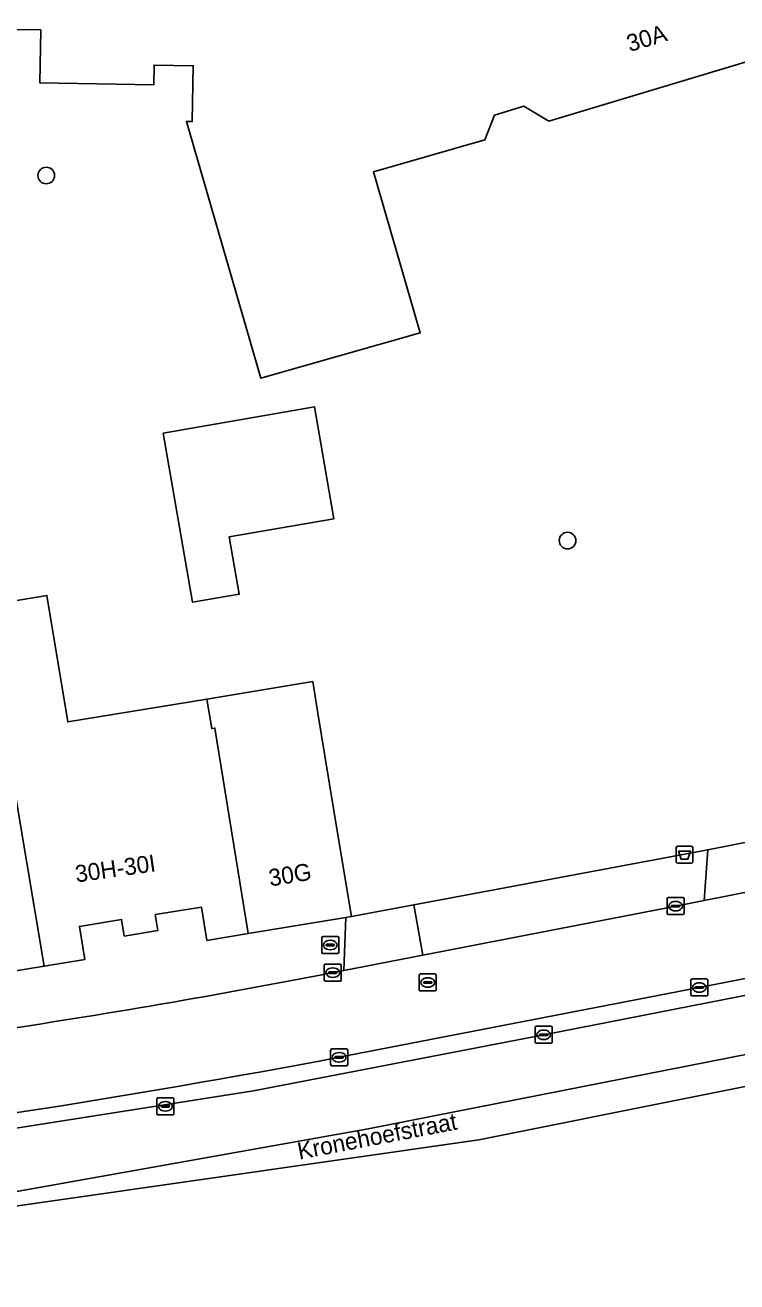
# Model space of a CAD drawing. Extents: x 160023 to 161302, y 384750 to 385707.
# Drawn here: x 160645.8 to 160687.7, y 384806.1 to 384880 of the extents above; entities that cross this region are included whole.
import ezdxf

# ---------------------------------------------------------------- set-up
doc = ezdxf.new("R2010")
doc.units = 0
for name, color, linetype in [('IMGEO_Afvalbak', 7, 'Continuous'), ('IMGEO_Boom', 7, 'Continuous'), ('IMGEO_Brandkraan', 7, 'Continuous'), ('IMGEO_Erf', 7, 'Continuous'), ('IMGEO_Kolk', 7, 'Continuous'), ('IMGEO_Openbare_ruimte_label', 7, 'Continuous'), ('IMGEO_Pand', 7, 'Continuous'), ('IMGEO_Pand_nummerreeks', 7, 'Continuous'), ('IMGEO_Rijbaan_lokaal_open', 7, 'Continuous'), ('IMGEO_Rijbaan_regionaal_gesloten', 7, 'Continuous'), ('IMGEO_Rioolput', 7, 'Continuous'), ('IMGEO_Verkeerseiland_open', 7, 'Continuous'), ('IMGEO_Voetpad_open', 7, 'Continuous')]:
    doc.layers.add(name, color=color, linetype=linetype)

msp = doc.modelspace()

# ---------------------------------------------------------------- linework, layer by layer
at = {"layer": 'IMGEO_Afvalbak'}
for p, q in [((160684.13, 384830.824), (160684.13, 384831.624)), ((160684.13, 384831.624), (160684.13, 384830.824)), ((160684.23, 384831.724), (160685.02, 384831.724)), ((160685.02, 384831.724), (160684.23, 384831.724)), ((160685.12, 384831.624), (160685.12, 384830.824)), ((160685.12, 384830.824), (160685.12, 384831.624)), ((160685.02, 384830.724), (160684.23, 384830.724)), ((160684.23, 384830.724), (160685.02, 384830.724))]:
    msp.add_line(p, q, dxfattribs=at)
msp.add_lwpolyline([(160684.273, 384831.438), (160684.977, 384831.438), (160684.828, 384830.968), (160684.422, 384830.968), (160684.273, 384831.438)], dxfattribs=at)
for centre, start, end in [((160684.23, 384831.624), 90, 180), ((160684.23, 384831.624), 90, 180), ((160685.02, 384831.624), 0, 90), ((160685.02, 384831.624), 360, 90), ((160684.23, 384830.824), 180, 270), ((160684.23, 384830.824), 180, 270), ((160685.02, 384830.824), 270, 0), ((160685.02, 384830.824), 270, 0)]:
    msp.add_arc(centre, 0.1, start, end, dxfattribs=at)
at = {"layer": 'IMGEO_Boom'}
for centre in [(160647.078, 384871.187), (160677.743, 384849.707)]:
    msp.add_circle(centre, 0.489, dxfattribs=at)
at = {"layer": 'IMGEO_Brandkraan'}
for p, q in [((160663.283, 384825.487), (160663.283, 384826.339)), ((160663.358, 384826.413), (160664.21, 384826.413)), ((160663.585, 384825.956), (160663.983, 384825.956)), ((160663.771, 384826.193), (160663.796, 384826.193)), ((160664.284, 384826.339), (160664.284, 384825.487)), ((160664.21, 384825.413), (160663.358, 384825.413)), ((160663.542, 384825.907), (160663.542, 384825.919)), ((160663.98, 384825.87), (160663.582, 384825.87)), ((160663.794, 384825.633), (160663.769, 384825.633)), ((160664.026, 384825.919), (160664.026, 384825.907))]:
    msp.add_line(p, q, dxfattribs=at)
for points in [[(160663.283, 384825.487), (160663.283, 384826.339)], [(160663.358, 384826.413), (160664.21, 384826.413)], [(160664.284, 384826.339), (160664.284, 384825.487)], [(160664.21, 384825.413), (160663.358, 384825.413)]]:
    msp.add_lwpolyline(points, dxfattribs=at)
for centre, radius, start, end in [((160663.36, 384826.337), 0.0765, 91.55205, 178.44795), ((160663.36, 384826.337), 0.0765, 91.55205, 178.44795), ((160663.582, 384825.916), 0.0403, 85.87752, 175.75265), ((160663.987, 384825.918), 0.0386, 1.73085, 96.63898), ((160664.208, 384826.337), 0.0765, 1.55205, 88.44795), ((160664.208, 384826.337), 0.0765, 1.55205, 88.44795), ((160663.36, 384825.489), 0.0765, 181.55205, 268.44795), ((160663.36, 384825.489), 0.0765, 181.55205, 268.44795), ((160663.579, 384825.906), 0.0366, 178.93798, 274.71019), ((160663.983, 384825.913), 0.043, 264.86636, 352.45326), ((160664.208, 384825.489), 0.0765, 271.55205, 358.44795), ((160664.208, 384825.489), 0.0765, 271.55205, 358.44795)]:
    msp.add_arc(centre, radius, start, end, dxfattribs=at)
for centre, major_axis, ratio, start_param, end_param in [((160663.77, 384825.913), (-0.387, 0.002), 0.722429, 4.712389, 7.853982), ((160663.795, 384825.913), (-0.39, 0.002), 0.717154, 1.570796, 4.712389)]:
    msp.add_ellipse(centre, major_axis=major_axis, ratio=ratio, start_param=start_param, end_param=end_param, dxfattribs=at)
at = {"layer": 'IMGEO_Erf'}
for points in [[(160643.439, 384845.877), (160647.112, 384846.482), (160648.336, 384839.039), (160656.523, 384840.386), (160662.753, 384841.411), (160663.04, 384839.668), (160664.216, 384832.522), (160665.028, 384827.588), (160668.697, 384828.274), (160685.997, 384831.51), (160688.873, 384832.079), (160725.101, 384839.252), (160726.805, 384840.714), (160727.222, 384842.842), (160717.436, 384890.143)], [(160690.207, 384878.46), (160676.633, 384874.384), (160675.165, 384875.265), (160673.45, 384874.734), (160672.885, 384873.287), (160666.333, 384871.403), (160669.067, 384861.926), (160659.692, 384859.26), (160655.32, 384874.367), (160655.669, 384874.361), (160655.723, 384877.64), (160653.423, 384877.678), (160653.403, 384876.518), (160646.703, 384876.629), (160646.755, 384879.748), (160641.035, 384879.843)]]:
    msp.add_lwpolyline(points, dxfattribs=at)
msp.add_lwpolyline([(160663.992, 384850.993), (160657.845, 384849.928), (160658.43, 384846.552), (160655.685, 384846.077), (160653.959, 384856.036), (160662.851, 384857.577)], close=True, dxfattribs=at)
at = {"layer": 'IMGEO_Kolk'}
for p, q in [((160683.598, 384827.777), (160683.598, 384828.629)), ((160683.673, 384828.703), (160684.525, 384828.703)), ((160683.857, 384828.197), (160683.857, 384828.209)), ((160684.295, 384828.16), (160683.897, 384828.16)), ((160683.9, 384828.246), (160684.298, 384828.246)), ((160684.086, 384828.483), (160684.111, 384828.483)), ((160684.341, 384828.209), (160684.341, 384828.197)), ((160684.599, 384828.629), (160684.599, 384827.777)), ((160684.525, 384827.703), (160683.673, 384827.703)), ((160684.109, 384827.923), (160684.084, 384827.923)), ((160663.43, 384823.865), (160663.43, 384824.717)), ((160663.505, 384824.791), (160664.357, 384824.791)), ((160663.918, 384824.571), (160663.943, 384824.571)), ((160664.431, 384824.717), (160664.431, 384823.865)), ((160664.357, 384823.791), (160663.505, 384823.791)), ((160663.689, 384824.285), (160663.689, 384824.297)), ((160664.127, 384824.248), (160663.729, 384824.248)), ((160663.732, 384824.334), (160664.13, 384824.334)), ((160663.941, 384824.011), (160663.916, 384824.011)), ((160664.173, 384824.297), (160664.173, 384824.285)), ((160684.993, 384822.991), (160684.993, 384823.843)), ((160685.068, 384823.917), (160685.92, 384823.917)), ((160685.994, 384823.843), (160685.994, 384822.991)), ((160685.252, 384823.411), (160685.252, 384823.423)), ((160685.69, 384823.374), (160685.292, 384823.374)), ((160685.295, 384823.46), (160685.693, 384823.46)), ((160685.504, 384823.137), (160685.479, 384823.137)), ((160685.481, 384823.697), (160685.506, 384823.697)), ((160685.736, 384823.423), (160685.736, 384823.411)), ((160685.92, 384822.917), (160685.068, 384822.917)), ((160675.837, 384820.209), (160675.837, 384821.061)), ((160675.912, 384821.135), (160676.764, 384821.135)), ((160676.325, 384820.915), (160676.35, 384820.915)), ((160676.838, 384821.061), (160676.838, 384820.209)), ((160676.764, 384820.135), (160675.912, 384820.135)), ((160676.096, 384820.629), (160676.096, 384820.641)), ((160676.534, 384820.592), (160676.136, 384820.592)), ((160676.139, 384820.678), (160676.537, 384820.678)), ((160676.348, 384820.355), (160676.323, 384820.355)), ((160676.58, 384820.641), (160676.58, 384820.629)), ((160663.807, 384818.881), (160663.807, 384819.733)), ((160663.882, 384819.807), (160664.734, 384819.807)), ((160664.066, 384819.301), (160664.066, 384819.313)), ((160664.109, 384819.35), (160664.507, 384819.35)), ((160664.295, 384819.587), (160664.32, 384819.587)), ((160664.55, 384819.313), (160664.55, 384819.301)), ((160664.808, 384819.733), (160664.808, 384818.881)), ((160664.734, 384818.807), (160663.882, 384818.807)), ((160664.504, 384819.264), (160664.106, 384819.264)), ((160664.318, 384819.027), (160664.293, 384819.027)), ((160653.585, 384815.997), (160653.585, 384816.849)), ((160653.66, 384816.923), (160654.512, 384816.923)), ((160653.844, 384816.417), (160653.844, 384816.429)), ((160654.282, 384816.38), (160653.884, 384816.38)), ((160653.887, 384816.466), (160654.285, 384816.466)), ((160654.073, 384816.703), (160654.098, 384816.703)), ((160654.328, 384816.429), (160654.328, 384816.417)), ((160654.586, 384816.849), (160654.586, 384815.997)), ((160654.512, 384815.923), (160653.66, 384815.923)), ((160654.096, 384816.143), (160654.071, 384816.143))]:
    msp.add_line(p, q, dxfattribs=at)
for points in [[(160683.598, 384827.777), (160683.598, 384828.629)], [(160683.673, 384828.703), (160684.525, 384828.703)], [(160684.599, 384828.629), (160684.599, 384827.777)], [(160684.525, 384827.703), (160683.673, 384827.703)], [(160663.43, 384823.865), (160663.43, 384824.717)], [(160663.505, 384824.791), (160664.357, 384824.791)], [(160664.431, 384824.717), (160664.431, 384823.865)], [(160664.357, 384823.791), (160663.505, 384823.791)], [(160684.993, 384822.991), (160684.993, 384823.843)], [(160685.068, 384823.917), (160685.92, 384823.917)], [(160685.994, 384823.843), (160685.994, 384822.991)], [(160685.92, 384822.917), (160685.068, 384822.917)], [(160675.837, 384820.209), (160675.837, 384821.061)], [(160675.912, 384821.135), (160676.764, 384821.135)], [(160676.838, 384821.061), (160676.838, 384820.209)], [(160676.764, 384820.135), (160675.912, 384820.135)], [(160663.807, 384818.881), (160663.807, 384819.733)], [(160663.882, 384819.807), (160664.734, 384819.807)], [(160664.808, 384819.733), (160664.808, 384818.881)], [(160664.734, 384818.807), (160663.882, 384818.807)], [(160653.585, 384815.997), (160653.585, 384816.849)], [(160653.66, 384816.923), (160654.512, 384816.923)], [(160654.586, 384816.849), (160654.586, 384815.997)], [(160654.512, 384815.923), (160653.66, 384815.923)]]:
    msp.add_lwpolyline(points, dxfattribs=at)
for centre, radius, start, end in [((160683.675, 384828.627), 0.0765, 91.55205, 178.44795), ((160683.675, 384828.627), 0.0765, 91.55205, 178.44795), ((160683.897, 384828.206), 0.0403, 85.87752, 175.75265), ((160683.894, 384828.196), 0.0366, 178.93798, 274.71019), ((160684.298, 384828.203), 0.043, 264.86636, 352.45326), ((160684.302, 384828.208), 0.0386, 1.73085, 96.63898), ((160684.523, 384828.627), 0.0765, 1.55205, 88.44795), ((160684.523, 384828.627), 0.0765, 1.55205, 88.44795), ((160683.675, 384827.779), 0.0765, 181.55205, 268.44795), ((160683.675, 384827.779), 0.0765, 181.55205, 268.44795), ((160684.523, 384827.779), 0.0765, 271.55205, 358.44795), ((160684.523, 384827.779), 0.0765, 271.55205, 358.44795), ((160663.507, 384824.715), 0.0765, 91.55205, 178.44795), ((160663.507, 384824.715), 0.0765, 91.55205, 178.44795), ((160664.355, 384824.715), 0.0765, 1.55205, 88.44795), ((160664.355, 384824.715), 0.0765, 1.55205, 88.44795), ((160663.507, 384823.867), 0.0765, 181.55205, 268.44795), ((160663.507, 384823.867), 0.0765, 181.55205, 268.44795), ((160663.729, 384824.294), 0.0403, 85.87752, 175.75265), ((160663.726, 384824.284), 0.0366, 178.93798, 274.71019), ((160664.13, 384824.291), 0.043, 264.86636, 352.45326), ((160664.134, 384824.296), 0.0386, 1.73085, 96.63898), ((160664.355, 384823.867), 0.0765, 271.55205, 358.44795), ((160664.355, 384823.867), 0.0765, 271.55205, 358.44795), ((160685.07, 384823.841), 0.0765, 91.55205, 178.44795), ((160685.07, 384823.841), 0.0765, 91.55205, 178.44795), ((160685.918, 384823.841), 0.0765, 1.55205, 88.44795), ((160685.918, 384823.841), 0.0765, 1.55205, 88.44795), ((160685.07, 384822.993), 0.0765, 181.55205, 268.44795), ((160685.07, 384822.993), 0.0765, 181.55205, 268.44795), ((160685.292, 384823.42), 0.0403, 85.87752, 175.75265), ((160685.289, 384823.41), 0.0366, 178.93798, 274.71019), ((160685.693, 384823.417), 0.043, 264.86636, 352.45326), ((160685.697, 384823.422), 0.0386, 1.73085, 96.63898), ((160685.918, 384822.993), 0.0765, 271.55205, 358.44795), ((160685.918, 384822.993), 0.0765, 271.55205, 358.44795), ((160675.914, 384821.059), 0.0765, 91.55205, 178.44795), ((160675.914, 384821.059), 0.0765, 91.55205, 178.44795), ((160676.762, 384821.059), 0.0765, 1.55205, 88.44795), ((160676.762, 384821.059), 0.0765, 1.55205, 88.44795), ((160675.914, 384820.211), 0.0765, 181.55205, 268.44795), ((160675.914, 384820.211), 0.0765, 181.55205, 268.44795), ((160676.136, 384820.638), 0.0403, 85.87752, 175.75265), ((160676.133, 384820.628), 0.0366, 178.93798, 274.71019), ((160676.537, 384820.635), 0.043, 264.86636, 352.45326), ((160676.541, 384820.64), 0.0386, 1.73085, 96.63898), ((160676.762, 384820.211), 0.0765, 271.55205, 358.44795), ((160676.762, 384820.211), 0.0765, 271.55205, 358.44795), ((160663.884, 384819.731), 0.0765, 91.55205, 178.44795), ((160663.884, 384819.731), 0.0765, 91.55205, 178.44795), ((160664.106, 384819.31), 0.0403, 85.87752, 175.75265), ((160664.103, 384819.3), 0.0366, 178.93798, 274.71019), ((160664.507, 384819.307), 0.043, 264.86636, 352.45326), ((160664.511, 384819.312), 0.0386, 1.73085, 96.63898), ((160664.732, 384819.731), 0.0765, 1.55205, 88.44795), ((160664.732, 384819.731), 0.0765, 1.55205, 88.44795), ((160663.884, 384818.883), 0.0765, 181.55205, 268.44795), ((160663.884, 384818.883), 0.0765, 181.55205, 268.44795), ((160664.732, 384818.883), 0.0765, 271.55205, 358.44795), ((160664.732, 384818.883), 0.0765, 271.55205, 358.44795), ((160653.662, 384816.847), 0.0765, 91.55205, 178.44795), ((160653.662, 384816.847), 0.0765, 91.55205, 178.44795), ((160653.884, 384816.426), 0.0403, 85.87752, 175.75265), ((160653.881, 384816.416), 0.0366, 178.93798, 274.71019), ((160654.285, 384816.423), 0.043, 264.86636, 352.45326), ((160654.289, 384816.428), 0.0386, 1.73085, 96.63898), ((160654.51, 384816.847), 0.0765, 1.55205, 88.44795), ((160654.51, 384816.847), 0.0765, 1.55205, 88.44795), ((160653.662, 384815.999), 0.0765, 181.55205, 268.44795), ((160653.662, 384815.999), 0.0765, 181.55205, 268.44795), ((160654.51, 384815.999), 0.0765, 271.55205, 358.44795), ((160654.51, 384815.999), 0.0765, 271.55205, 358.44795)]:
    msp.add_arc(centre, radius, start, end, dxfattribs=at)
for centre, major_axis, ratio, start_param, end_param in [((160684.085, 384828.203), (-0.387, 0.002), 0.722429, 4.712389, 7.853982), ((160684.11, 384828.203), (-0.39, 0.002), 0.717154, 1.570796, 4.712389), ((160663.917, 384824.291), (-0.387, 0.002), 0.722429, 4.712389, 7.853982), ((160663.942, 384824.291), (-0.39, 0.002), 0.717154, 1.570796, 4.712389), ((160685.48, 384823.417), (-0.387, 0.002), 0.722429, 4.712389, 7.853982), ((160685.505, 384823.417), (-0.39, 0.002), 0.717154, 1.570796, 4.712389), ((160676.324, 384820.635), (-0.387, 0.002), 0.722429, 4.712389, 7.853982), ((160676.349, 384820.635), (-0.39, 0.002), 0.717154, 1.570796, 4.712389), ((160664.294, 384819.307), (-0.387, 0.002), 0.722429, 4.712389, 7.853982), ((160664.319, 384819.307), (-0.39, 0.002), 0.717154, 1.570796, 4.712389), ((160654.072, 384816.423), (-0.387, 0.002), 0.722429, 4.712389, 7.853982), ((160654.097, 384816.423), (-0.39, 0.002), 0.717154, 1.570796, 4.712389)]:
    msp.add_ellipse(centre, major_axis=major_axis, ratio=ratio, start_param=start_param, end_param=end_param, dxfattribs=at)
at = {"layer": 'IMGEO_Pand'}
msp.add_lwpolyline([(160641.035, 384879.843), (160646.755, 384879.748), (160646.703, 384876.629), (160653.403, 384876.518), (160653.423, 384877.678), (160655.723, 384877.64), (160655.669, 384874.361), (160655.32, 384874.367), (160659.692, 384859.26), (160669.067, 384861.926), (160666.333, 384871.403), (160672.885, 384873.287), (160673.45, 384874.734), (160675.165, 384875.265), (160676.633, 384874.384), (160690.207, 384878.46)], dxfattribs=at)
for points in [[(160662.851, 384857.577), (160653.959, 384856.036), (160655.685, 384846.077), (160658.43, 384846.552), (160657.845, 384849.928), (160663.992, 384850.993)], [(160656.996, 384838.674), (160656.81, 384838.643), (160656.523, 384840.386), (160648.336, 384839.039), (160647.112, 384846.482), (160643.439, 384845.877), (160644.89, 384837.059), (160645.427, 384833.796), (160646.962, 384824.67), (160649.345, 384825.062), (160649.024, 384827.013), (160651.504, 384827.421), (160651.666, 384826.436), (160653.641, 384826.761), (160653.486, 384827.703), (160656.206, 384828.15), (160656.528, 384826.19), (160658.962, 384826.59)], [(160665.028, 384827.588), (160664.216, 384832.522), (160663.04, 384839.668), (160662.753, 384841.411), (160656.523, 384840.386), (160656.81, 384838.643), (160656.996, 384838.674), (160658.962, 384826.59), (160664.694, 384827.533)], [(160645.427, 384833.796), (160644.89, 384837.059), (160639.09, 384836.136), (160639.614, 384832.84), (160641.068, 384823.701), (160646.962, 384824.67)]]:
    msp.add_lwpolyline(points, close=True, dxfattribs=at)
at = {"layer": 'IMGEO_Rijbaan_lokaal_open'}
for points in [[(160664.308, 384819.309), (160685.493, 384823.418), (160705.679, 384827.354), (160724.853, 384831.104), (160742.683, 384834.606), (160759.916, 384837.951)], [(160724.505, 384836.192), (160700.658, 384831.477), (160696.675, 384830.689), (160690.44, 384829.456), (160685.773, 384828.533), (160684.105, 384828.203), (160669.223, 384825.316), (160664.586, 384824.417), (160663.928, 384824.289)]]:
    msp.add_lwpolyline(points, dxfattribs=at)
for centre, radius, start, end in [((160577.531, 385266.345), 450.419, 278.43975, 281.05867), ((160556.367, 385390.208), 581.014, 276.943921, 280.706664)]:
    msp.add_arc(centre, radius, start, end, dxfattribs=at)
at = {"layer": 'IMGEO_Rijbaan_regionaal_gesloten'}
for points in [[(160828.634, 384848.573), (160827.375, 384851.959), (160825.414, 384851.457), (160824.874, 384851.326), (160793.873, 384843.828), (160790.644, 384843.08), (160782.495, 384841.341), (160773.396, 384839.558), (160755.107, 384835.98), (160731.953, 384831.498), (160713.807, 384827.961), (160696.563, 384824.584), (160676.338, 384820.634), (160659.27, 384817.339), (160632.807, 384813.17)], [(160614.171, 384806.098), (160672.527, 384814.457), (160734.589, 384826.879), (160790.719, 384838.114), (160806.499, 384841.714), (160829.254, 384846.905), (160828.634, 384848.573), (160819.562, 384846.531), (160798.963, 384841.743), (160787.933, 384839.065), (160760.269, 384833.495), (160693.597, 384820.533), (160666.023, 384815.096), (160643.234, 384811.039)], [(160643.234, 384811.039), (160666.023, 384815.096), (160693.597, 384820.533), (160760.269, 384833.495), (160787.933, 384839.065), (160798.963, 384841.743), (160819.562, 384846.531), (160828.634, 384848.573)]]:
    msp.add_lwpolyline(points, dxfattribs=at)
at = {"layer": 'IMGEO_Rioolput'}
for p, q in [((160669.02, 384823.284), (160669.02, 384824.136)), ((160669.095, 384824.21), (160669.947, 384824.21)), ((160669.279, 384823.704), (160669.279, 384823.716)), ((160669.322, 384823.753), (160669.72, 384823.753)), ((160669.508, 384823.99), (160669.533, 384823.99)), ((160669.763, 384823.716), (160669.763, 384823.704)), ((160670.021, 384824.136), (160670.021, 384823.284)), ((160669.947, 384823.21), (160669.095, 384823.21)), ((160669.717, 384823.667), (160669.319, 384823.667)), ((160669.531, 384823.43), (160669.506, 384823.43))]:
    msp.add_line(p, q, dxfattribs=at)
for points in [[(160669.02, 384823.284), (160669.02, 384824.136)], [(160669.095, 384824.21), (160669.947, 384824.21)], [(160670.021, 384824.136), (160670.021, 384823.284)], [(160669.947, 384823.21), (160669.095, 384823.21)]]:
    msp.add_lwpolyline(points, dxfattribs=at)
for centre, radius, start, end in [((160669.097, 384824.134), 0.0765, 91.55205, 178.44795), ((160669.097, 384824.134), 0.0765, 91.55205, 178.44795), ((160669.319, 384823.713), 0.0403, 85.87752, 175.75265), ((160669.724, 384823.715), 0.0386, 1.73085, 96.63898), ((160669.945, 384824.134), 0.0765, 1.55205, 88.44795), ((160669.945, 384824.134), 0.0765, 1.55205, 88.44795), ((160669.097, 384823.286), 0.0765, 181.55205, 268.44795), ((160669.097, 384823.286), 0.0765, 181.55205, 268.44795), ((160669.316, 384823.703), 0.0366, 178.93798, 274.71019), ((160669.72, 384823.71), 0.043, 264.86636, 352.45326), ((160669.945, 384823.286), 0.0765, 271.55205, 358.44795), ((160669.945, 384823.286), 0.0765, 271.55205, 358.44795)]:
    msp.add_arc(centre, radius, start, end, dxfattribs=at)
for centre, major_axis, ratio, start_param, end_param in [((160669.507, 384823.71), (-0.387, 0.002), 0.722429, 4.712389, 7.853982), ((160669.532, 384823.71), (-0.39, 0.002), 0.717154, 1.570796, 4.712389)]:
    msp.add_ellipse(centre, major_axis=major_axis, ratio=ratio, start_param=start_param, end_param=end_param, dxfattribs=at)
at = {"layer": 'IMGEO_Verkeerseiland_open'}
for points in [[(160632.807, 384813.17), (160659.27, 384817.339), (160676.338, 384820.634), (160696.563, 384824.584), (160713.807, 384827.961), (160731.953, 384831.498), (160755.107, 384835.98), (160773.396, 384839.558), (160782.495, 384841.341), (160790.644, 384843.08), (160793.873, 384843.828)], [(160776.155, 384841.085), (160759.916, 384837.951), (160742.683, 384834.606), (160724.853, 384831.104), (160705.679, 384827.354), (160685.493, 384823.418), (160664.308, 384819.309)]]:
    msp.add_lwpolyline(points, dxfattribs=at)
msp.add_arc((160556.367, 385390.208), 581.014, 276.943921, 280.706664, dxfattribs=at)
at = {"layer": 'IMGEO_Voetpad_open'}
for points in [[(160685.997, 384831.51), (160685.773, 384828.533), (160690.44, 384829.456), (160688.873, 384832.079)], [(160685.997, 384831.51), (160668.697, 384828.274), (160669.223, 384825.316), (160684.105, 384828.203), (160685.773, 384828.533)], [(160664.694, 384827.533), (160664.586, 384824.417), (160669.223, 384825.316), (160668.697, 384828.274), (160665.028, 384827.588)]]:
    msp.add_lwpolyline(points, close=True, dxfattribs=at)
msp.add_lwpolyline([(160663.928, 384824.289), (160664.586, 384824.417), (160664.694, 384827.533), (160658.962, 384826.59), (160656.528, 384826.19), (160656.206, 384828.15), (160653.486, 384827.703), (160653.641, 384826.761), (160651.666, 384826.436), (160651.504, 384827.421), (160649.024, 384827.013), (160649.345, 384825.062), (160646.962, 384824.67), (160641.068, 384823.701)], dxfattribs=at)
msp.add_arc((160577.531, 385266.345), 450.419, 278.43975, 281.05867, dxfattribs=at)

# ---------------------------------------------------------------- texts
at = {"layer": 'IMGEO_Openbare_ruimte_label'}
msp.add_text('Kronehoefstraat', height=1, rotation=10.83791, dxfattribs=at).set_placement((160661.958, 384813.286))
at = {"layer": 'IMGEO_Pand_nummerreeks'}
for s, rotation, p in [('30A', 16.71396, (160681.396, 384878.445)), ('30H-30I', 8.09589, (160648.85, 384829.589)), ('30G', 9.33985, (160660.251, 384829.356))]:
    msp.add_text(s, height=1, rotation=rotation, dxfattribs=at).set_placement(p)

doc.saveas('drawing.dxf')
